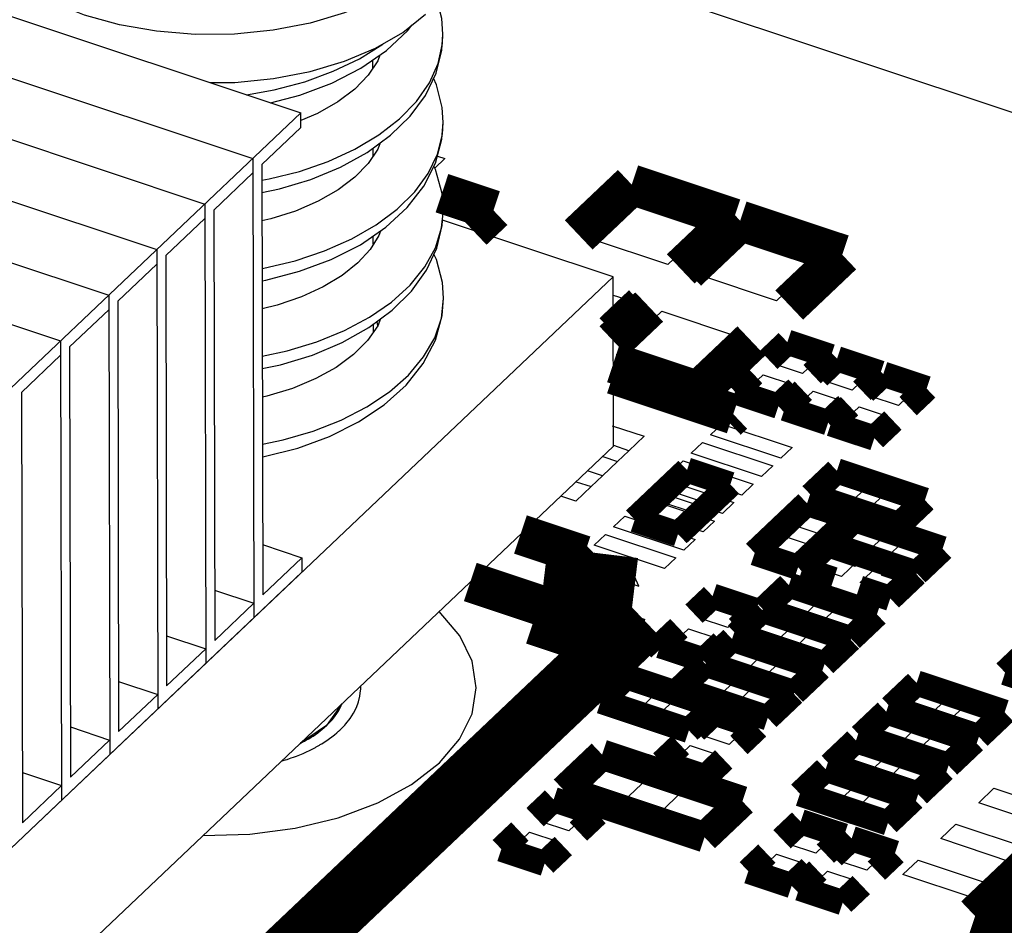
# Model space of a CAD drawing. Extents: x 0 to 1189, y 0 to 841.
# Tile 283 of 297: x 625.88 to 631.78, y 559.98 to 565.4. Entities that reach past the tile are written whole.
import ezdxf

# ---------------------------------------------------------------- set-up
doc = ezdxf.new("R2010")
doc.units = 0
doc.header["$LTSCALE"] = 65.395
doc.layers.get('0').update_dxf_attribs({"linetype": 'CONTINUOUS'})
for name, color, linetype in [('AL-BASE_ES7632BT_22_2', 7, 'CONTINUOUS'), ('PRT0002_2', 7, 'CONTINUOUS'), ('SC_2', 7, 'CONTINUOUS'), ('SPRING_2', 7, 'CONTINUOUS')]:
    doc.layers.add(name, color=color, linetype=linetype)

msp = doc.modelspace()

# ---------------------------------------------------------------- linework, layer by layer
at = {"color": 7, "linetype": 'Continuous'}
for p, q in [((628.5176, 565.9422), (656.7063, 556.5637)), ((628.3802, 564.58), (628.425, 564.5651)), ((628.425, 564.5651), (628.365, 564.5082)), ((629.3033, 564.0824), (629.5758, 564.3407)), ((629.5758, 564.3407), (630.0343, 564.1881)), ((630.0343, 564.1881), (629.7618, 563.9299)), ((629.9529, 563.8663), (630.2254, 564.1246)), ((630.2254, 564.1246), (630.6839, 563.972)), ((629.7618, 563.9299), (629.3033, 564.0824)), ((630.6839, 563.972), (630.4114, 563.7137)), ((630.4114, 563.7137), (629.9529, 563.8663)), ((629.434, 563.7482), (629.5348, 563.7146)), ((629.5348, 563.7146), (629.4342, 563.6194)), ((629.4533, 563.3928), (629.7258, 563.6511)), ((629.7258, 563.6511), (630.1844, 563.4985)), ((630.1844, 563.4985), (629.9119, 563.2403)), ((629.9119, 563.2403), (629.4533, 563.3928)), ((630.399, 563.3337), (630.4953, 563.425)), ((630.4953, 563.425), (630.6635, 563.3691)), ((630.5671, 563.2777), (630.399, 563.3337)), ((630.6635, 563.3691), (630.5671, 563.2777)), ((630.697, 563.2345), (630.7934, 563.3258)), ((630.7934, 563.3258), (630.9615, 563.2699)), ((630.2365, 563.1797), (630.3328, 563.271)), ((630.3328, 563.271), (630.501, 563.2151)), ((630.8651, 563.1786), (630.697, 563.2345)), ((630.9615, 563.2699), (630.8651, 563.1786)), ((630.9737, 563.1425), (631.07, 563.2338)), ((631.07, 563.2338), (631.2382, 563.1779)), ((630.4046, 563.1237), (630.2365, 563.1797)), ((630.501, 563.2151), (630.4046, 563.1237)), ((630.5345, 563.0805), (630.6309, 563.1718)), ((630.6309, 563.1718), (630.799, 563.1159)), ((631.2382, 563.1779), (631.1418, 563.0865)), ((630.799, 563.1159), (630.7026, 563.0246)), ((631.1418, 563.0865), (630.9737, 563.1425)), ((630.7026, 563.0246), (630.5345, 563.0805)), ((630.8112, 562.9885), (630.9075, 563.0798)), ((630.9075, 563.0798), (631.0757, 563.0239)), ((630.9793, 562.9325), (630.8112, 562.9885)), ((631.0757, 563.0239), (630.9793, 562.9325)), ((629.4277, 562.9661), (629.6188, 562.9025)), ((630.017, 562.9112), (630.0851, 562.9757)), ((630.0851, 562.9757), (630.5054, 562.8359)), ((629.6188, 562.9025), (629.5279, 562.8164)), ((629.9007, 562.801), (629.9689, 562.8656)), ((629.9689, 562.8656), (630.3892, 562.7257)), ((630.4373, 562.7713), (630.017, 562.9112)), ((629.5279, 562.8164), (629.437, 562.8467)), ((629.5279, 562.8164), (629.4598, 562.7518)), ((630.5054, 562.8359), (630.4373, 562.7713)), ((629.4598, 562.7518), (629.369, 562.6658)), ((629.3706, 562.7815), (629.4598, 562.7518)), ((629.7845, 562.6909), (629.8526, 562.7554)), ((629.8526, 562.7554), (630.273, 562.6156)), ((630.3211, 562.6612), (629.9007, 562.801)), ((629.369, 562.6658), (629.2797, 562.6955)), ((630.2048, 562.551), (629.7845, 562.6909)), ((630.3892, 562.7257), (630.3211, 562.6612)), ((629.2116, 562.6309), (629.3008, 562.6012)), ((629.369, 562.6658), (629.3008, 562.6012)), ((629.6683, 562.5807), (629.7364, 562.6453)), ((629.7364, 562.6453), (630.1567, 562.5054)), ((630.6924, 562.5598), (630.7923, 562.6545)), ((630.7923, 562.6545), (630.9545, 562.6006)), ((629.3008, 562.6012), (629.21, 562.5151)), ((630.0886, 562.4409), (629.6683, 562.5807)), ((630.273, 562.6156), (630.2048, 562.551)), ((630.9545, 562.6006), (630.8546, 562.5059)), ((629.21, 562.5151), (629.1208, 562.5448)), ((629.5521, 562.4706), (629.6202, 562.5351)), ((629.6202, 562.5351), (630.0405, 562.3953)), ((630.8546, 562.5059), (630.6924, 562.5598)), ((630.9658, 562.4689), (631.0658, 562.5636)), ((631.0658, 562.5636), (631.2279, 562.5096)), ((631.2279, 562.5096), (631.128, 562.4149)), ((629.9724, 562.3307), (629.5521, 562.4706)), ((630.1567, 562.5054), (630.0886, 562.4409)), ((630.517, 562.3691), (630.6134, 562.4605)), ((630.6134, 562.4605), (630.7815, 562.4045)), ((631.128, 562.4149), (630.9658, 562.4689)), ((629.4358, 562.3604), (629.504, 562.425)), ((629.504, 562.425), (629.9243, 562.2851)), ((630.0405, 562.3953), (629.9724, 562.3307)), ((630.7815, 562.4045), (630.6851, 562.3132)), ((629.8562, 562.2206), (629.4358, 562.3604)), ((630.6851, 562.3132), (630.517, 562.3691)), ((630.7983, 562.2687), (630.8982, 562.3634)), ((630.8982, 562.3634), (631.0603, 562.3095)), ((629.3196, 562.2503), (629.3878, 562.3148)), ((629.3878, 562.3148), (629.8081, 562.175)), ((629.9243, 562.2851), (629.8562, 562.2206)), ((630.3545, 562.2151), (630.4509, 562.3065)), ((630.4509, 562.3065), (630.619, 562.2505)), ((631.0603, 562.3095), (630.9604, 562.2148)), ((631.0717, 562.1778), (631.1716, 562.2725)), ((631.1716, 562.2725), (631.3338, 562.2185)), ((629.74, 562.1104), (629.3196, 562.2503)), ((630.5226, 562.1592), (630.3545, 562.2151)), ((630.619, 562.2505), (630.5226, 562.1592)), ((630.6393, 562.1181), (630.7392, 562.2128)), ((630.7392, 562.2128), (630.9014, 562.1588)), ((630.9604, 562.2148), (630.7983, 562.2687)), ((631.3338, 562.2185), (631.2339, 562.1238)), ((629.8081, 562.175), (629.74, 562.1104)), ((630.9014, 562.1588), (630.8015, 562.0641)), ((631.2339, 562.1238), (631.0717, 562.1778)), ((629.5246, 562.1429), (629.2809, 562.1077)), ((629.2809, 562.1077), (629.5866, 562.006)), ((629.5866, 562.006), (629.5246, 562.1429)), ((630.8015, 562.0641), (630.6393, 562.1181)), ((630.9127, 562.0271), (631.0127, 562.1218)), ((631.0127, 562.1218), (631.1748, 562.0679)), ((628.5958, 562.0473), (629.6331, 561.7022)), ((631.1748, 562.0679), (631.0749, 561.9732)), ((631.0749, 561.9732), (630.9127, 562.0271)), ((630.4048, 561.8763), (630.5047, 561.971)), ((630.5047, 561.971), (630.6669, 561.917)), ((629.9514, 561.8136), (630.0478, 561.9049)), ((630.0478, 561.9049), (630.2159, 561.849)), ((630.567, 561.8223), (630.4048, 561.8763)), ((630.6669, 561.917), (630.567, 561.8223)), ((630.6782, 561.7853), (630.7782, 561.88)), ((630.7782, 561.88), (630.9403, 561.826)), ((630.1196, 561.7576), (629.9514, 561.8136)), ((630.2159, 561.849), (630.1196, 561.7576)), ((630.2458, 561.7256), (630.3458, 561.8203)), ((630.3458, 561.8203), (630.5079, 561.7664)), ((630.9403, 561.826), (630.8404, 561.7313)), ((629.7889, 561.6595), (629.8853, 561.7509)), ((629.8853, 561.7509), (630.0534, 561.6949)), ((630.5079, 561.7664), (630.408, 561.6717)), ((630.8404, 561.7313), (630.6782, 561.7853)), ((629.6331, 561.7022), (624.783, 557.1055)), ((630.0534, 561.6949), (629.9571, 561.6036)), ((630.408, 561.6717), (630.2458, 561.7256)), ((630.5193, 561.6346), (630.6192, 561.7293)), ((630.6192, 561.7293), (630.7814, 561.6754)), ((629.9571, 561.6036), (629.7889, 561.6595)), ((630.0642, 561.5534), (630.1641, 561.6481)), ((630.1641, 561.6481), (630.3263, 561.5942)), ((630.6815, 561.5807), (630.5193, 561.6346)), ((630.7814, 561.6754), (630.6815, 561.5807)), ((630.3263, 561.5942), (630.2263, 561.4995)), ((630.2263, 561.4995), (630.0642, 561.5534)), ((630.3376, 561.4625), (630.4375, 561.5572)), ((630.4375, 561.5572), (630.5997, 561.5032)), ((629.9052, 561.4028), (630.0051, 561.4975)), ((630.0051, 561.4975), (630.1673, 561.4435)), ((630.4998, 561.4085), (630.3376, 561.4625)), ((630.5997, 561.5032), (630.4998, 561.4085)), ((627.9212, 561.3988), (627.921, 561.4076)), ((629.433, 561.3273), (629.5329, 561.422)), ((629.5329, 561.422), (629.6951, 561.368)), ((630.0674, 561.3488), (629.9052, 561.4028)), ((630.1673, 561.4435), (630.0674, 561.3488)), ((630.1787, 561.3118), (630.2786, 561.4065)), ((630.2786, 561.4065), (630.4407, 561.3526)), ((629.6951, 561.368), (629.5952, 561.2733)), ((629.7064, 561.2363), (629.8063, 561.331)), ((629.8063, 561.331), (629.9685, 561.2771)), ((630.4407, 561.3526), (630.3408, 561.2579)), ((631.17, 561.2902), (631.2699, 561.3849)), ((631.2699, 561.3849), (631.4321, 561.3309)), ((631.4321, 561.3309), (631.3322, 561.2362)), ((629.5952, 561.2733), (629.433, 561.3273)), ((629.9685, 561.2771), (629.8686, 561.1824)), ((630.3408, 561.2579), (630.1787, 561.3118)), ((631.3322, 561.2362), (631.17, 561.2902)), ((631.4434, 561.1992), (631.5434, 561.2939)), ((631.5434, 561.2939), (631.7055, 561.24)), ((629.8686, 561.1824), (629.7064, 561.2363)), ((630.9883, 561.118), (631.0882, 561.2127)), ((631.0882, 561.2127), (631.2504, 561.1588)), ((631.7055, 561.24), (631.6056, 561.1453)), ((629.9604, 561.114), (630.0568, 561.2053)), ((630.0568, 561.2053), (630.2249, 561.1494)), ((631.2504, 561.1588), (631.1505, 561.0641)), ((631.6056, 561.1453), (631.4434, 561.1992)), ((630.1286, 561.0581), (629.9604, 561.114)), ((630.2249, 561.1494), (630.1286, 561.0581)), ((631.1505, 561.0641), (630.9883, 561.118)), ((631.2618, 561.0271), (631.3617, 561.1217)), ((631.3617, 561.1217), (631.5239, 561.0678)), ((627.635, 561.0323), (627.6418, 561.0358)), ((629.7979, 560.96), (629.8943, 561.0513)), ((629.8943, 561.0513), (630.0624, 560.9954)), ((630.8067, 560.9459), (630.9066, 561.0406)), ((630.9066, 561.0406), (631.0688, 560.9866)), ((631.5239, 561.0678), (631.4239, 560.9731)), ((630.0624, 560.9954), (629.9661, 560.9041)), ((631.0688, 560.9866), (630.9688, 560.8919)), ((631.4239, 560.9731), (631.2618, 561.0271)), ((629.2496, 560.798), (629.3949, 560.9358)), ((629.3949, 560.9358), (629.6395, 560.8544)), ((629.9661, 560.9041), (629.7979, 560.96)), ((630.9688, 560.8919), (630.8067, 560.9459)), ((631.0801, 560.8549), (631.18, 560.9496)), ((631.18, 560.9496), (631.3422, 560.8956)), ((630.625, 560.7737), (630.7249, 560.8684)), ((630.7249, 560.8684), (630.8871, 560.8144)), ((631.3422, 560.8956), (631.2423, 560.8009)), ((629.4941, 560.7167), (629.2496, 560.798)), ((629.6395, 560.8544), (629.4941, 560.7167)), ((630.8871, 560.8144), (630.7872, 560.7197)), ((631.2423, 560.8009), (631.0801, 560.8549)), ((629.7081, 560.6455), (629.8535, 560.7832)), ((629.8535, 560.7832), (630.098, 560.7019)), ((630.7872, 560.7197), (630.625, 560.7737)), ((630.8984, 560.6827), (630.9984, 560.7774)), ((630.9984, 560.7774), (631.1605, 560.7234)), ((631.6232, 560.7091), (631.714, 560.7952)), ((631.714, 560.7952), (632.1344, 560.6553)), ((628.999, 560.5958), (629.0954, 560.6871)), ((629.0954, 560.6871), (629.2635, 560.6312)), ((630.098, 560.7019), (629.9527, 560.5641)), ((631.0606, 560.6288), (630.8984, 560.6827)), ((631.1605, 560.7234), (631.0606, 560.6288)), ((632.0435, 560.5692), (631.6232, 560.7091)), ((629.2635, 560.6312), (629.1671, 560.5398)), ((629.9527, 560.5641), (629.7081, 560.6455)), ((629.1671, 560.5398), (628.999, 560.5958)), ((631.3961, 560.4939), (631.487, 560.5799)), ((631.487, 560.5799), (631.9073, 560.4401)), ((628.8365, 560.4418), (628.9329, 560.5331)), ((628.9329, 560.5331), (629.101, 560.4772)), ((630.4784, 560.4635), (630.5748, 560.5549)), ((630.5748, 560.5549), (630.7429, 560.4989)), ((629.101, 560.4772), (629.0046, 560.3858)), ((630.6466, 560.4076), (630.4784, 560.4635)), ((630.7429, 560.4989), (630.6466, 560.4076)), ((630.7841, 560.3618), (630.8805, 560.4532)), ((630.8805, 560.4532), (631.0486, 560.3972)), ((631.8165, 560.354), (631.3961, 560.4939)), ((629.0046, 560.3858), (628.8365, 560.4418)), ((630.3159, 560.3095), (630.4123, 560.4009)), ((630.4123, 560.4009), (630.5804, 560.3449)), ((631.0486, 560.3972), (630.9523, 560.3059)), ((630.5804, 560.3449), (630.4841, 560.2536)), ((630.9523, 560.3059), (630.7841, 560.3618)), ((631.1691, 560.2786), (631.2599, 560.3647)), ((631.2599, 560.3647), (631.6802, 560.2249)), ((630.4841, 560.2536), (630.3159, 560.3095)), ((630.6216, 560.2078), (630.718, 560.2991)), ((630.718, 560.2991), (630.8861, 560.2432)), ((631.5894, 560.1388), (631.1691, 560.2786)), ((630.7898, 560.1519), (630.6216, 560.2078)), ((630.8861, 560.2432), (630.7898, 560.1519)), ((631.6802, 560.2249), (631.5894, 560.1388))]:
    msp.add_line(p, q, dxfattribs=at)
at = {"color": 1, "linetype": 'Continuous'}
for p, q in [((629.8943, 562.6596), (629.7979, 562.5683)), ((630.0624, 562.6037), (629.8943, 562.6596)), ((629.7979, 562.5683), (629.966, 562.5124)), ((629.966, 562.5124), (630.0624, 562.6037)), ((629.7318, 562.5056), (629.6354, 562.4143)), ((629.8999, 562.4497), (629.7318, 562.5056)), ((629.8035, 562.3584), (629.8999, 562.4497)), ((629.6354, 562.4143), (629.8035, 562.3584))]:
    msp.add_line(p, q, dxfattribs=at)
at = {"color": 6, "linetype": 'Continuous'}
for p, q in [((627.8082, 561.301), (627.7169, 561.1717)), ((627.7169, 561.1717), (627.56, 561.0656))]:
    msp.add_line(p, q, dxfattribs=at)
at = {"color": 7, "linetype": 'Continuous'}
for points, const_width in [([(629.2269, 564.1079), (629.5448, 564.4092)], 0.2416), ([(629.5448, 564.4092), (630.1562, 564.2057)], 0.2416), ([(628.7164, 564.2549), (628.4077, 564.3576)], 0.2416), ([(628.5916, 564.1366), (628.7164, 564.2549)], 0.2416), ([(630.1562, 564.2057), (629.8383, 563.9044)], 0.2416), ([(629.8765, 563.8917), (630.1944, 564.193)], 0.2416), ([(630.1944, 564.193), (630.8058, 563.9896)], 0.2416), ([(630.8058, 563.9896), (630.4879, 563.6883)], 0.2416), ([(629.6112, 563.6892), (629.4345, 563.5217)], 0.2416), ([(629.4346, 563.4729), (629.6494, 563.6765)], 0.2416), ([(630.2608, 563.4731), (629.9429, 563.1718)], 0.2416), ([(630.4767, 563.4661), (630.3655, 563.3606)], 0.151), ([(630.7366, 563.3796), (630.4767, 563.4661)], 0.151), ([(629.9429, 563.1718), (629.4349, 563.3408)], 0.2416), ([(630.6253, 563.2742), (630.7366, 563.3796)], 0.151), ([(629.435, 563.2744), (630.1527, 563.0356)], 0.2416), ([(630.7748, 563.3669), (630.6635, 563.2615)], 0.151), ([(631.0346, 563.2805), (630.7748, 563.3669)], 0.151), ([(630.2746, 563.2746), (630.1633, 563.1691)], 0.151), ([(630.9233, 563.175), (631.0346, 563.2805)], 0.151), ([(631.0514, 563.2749), (630.9402, 563.1694)], 0.151), ([(631.3113, 563.1884), (631.0514, 563.2749)], 0.151), ([(630.1633, 563.1691), (630.4232, 563.0826)], 0.151), ([(630.4232, 563.0826), (630.5345, 563.1881)], 0.151), ([(630.5727, 563.1754), (630.4614, 563.0699)], 0.151), ([(631.2, 563.083), (631.3113, 563.1884)], 0.151), ([(630.1527, 563.0356), (630.1144, 562.9993)], 0.2416), ([(630.7212, 562.9835), (630.8325, 563.0889)], 0.151), ([(630.8493, 563.0833), (630.7381, 562.9779)], 0.151), ([(630.4614, 563.0699), (630.7212, 562.9835)], 0.151), ([(630.7381, 562.9779), (630.9979, 562.8914)], 0.151), ([(630.9979, 562.8914), (631.1092, 562.9969)], 0.151), ([(629.5623, 562.4037), (629.8757, 562.7007)], 0.151), ([(629.8757, 562.7007), (630.1355, 562.6143)], 0.151), ([(630.7737, 562.6956), (630.6193, 562.5493)], 0.151), ([(631.301, 562.5202), (630.7737, 562.6956)], 0.151), ([(630.1355, 562.6143), (629.8221, 562.3173)], 0.151), ([(630.5948, 562.5015), (630.2814, 562.2045)], 0.151), ([(630.8546, 562.4151), (630.5948, 562.5015)], 0.151), ([(630.6193, 562.5493), (631.1466, 562.3738)], 0.151), ([(631.1466, 562.3738), (631.301, 562.5202)], 0.151), ([(629.8221, 562.3173), (629.5623, 562.4037)], 0.151), ([(630.5412, 562.1181), (630.8546, 562.4151)], 0.151), ([(630.8796, 562.4045), (630.7252, 562.2582)], 0.151), ([(631.4069, 562.2291), (630.8796, 562.4045)], 0.151), ([(629.2586, 562.1882), (628.8781, 562.3148)], 0.2416), ([(629.2969, 562.2245), (629.2586, 562.1882)], 0.2416), ([(630.7252, 562.2582), (631.2525, 562.0827)], 0.151), ([(630.2814, 562.2045), (630.5412, 562.1181)], 0.151), ([(630.7206, 562.2539), (630.5662, 562.1075)], 0.151), ([(630.9079, 562.1916), (630.7206, 562.2539)], 0.151), ([(631.2525, 562.0827), (631.4069, 562.2291)], 0.151), ([(629.5465, 561.8785), (629.0058, 561.9439)], 0.5946), ([(629.0058, 561.9439), (629.4571, 561.7937)], 0.5946), ([(631.2479, 562.0784), (631.0607, 562.1407)], 0.151), ([(629.4571, 561.7937), (629.5465, 561.8785)], 0.5946), ([(630.5662, 562.1075), (630.7534, 562.0452)], 0.151), ([(631.0935, 561.9321), (631.2479, 562.0784)], 0.151), ([(629.4382, 561.7437), (628.5776, 562.0301)], 0.2416), ([(630.4861, 562.012), (630.3317, 561.8657)], 0.151), ([(631.0134, 561.8366), (630.4861, 562.012)], 0.151), ([(630.9063, 561.9944), (631.0935, 561.9321)], 0.151), ([(630.0292, 561.946), (629.9179, 561.8405)], 0.151), ([(630.2891, 561.8595), (630.0292, 561.946)], 0.151), ([(630.3272, 561.8614), (630.1727, 561.715)], 0.151), ([(630.1778, 561.7541), (630.2891, 561.8595)], 0.151), ([(630.8545, 561.6859), (630.3272, 561.8614)], 0.151), ([(630.3317, 561.8657), (630.859, 561.6903)], 0.151), ([(624.5291, 557.0911), (629.4382, 561.7437)], 0.2416), ([(629.5887, 561.6937), (629.4382, 561.7437)], 0.2416), ([(630.859, 561.6903), (631.0134, 561.8366)], 0.151), ([(624.775, 557.1315), (629.5887, 561.6937)], 0.2416), ([(629.8271, 561.7544), (629.7158, 561.649)], 0.151), ([(629.9757, 561.5625), (630.0869, 561.668)], 0.151), ([(630.1455, 561.6892), (629.9911, 561.5429)], 0.151), ([(630.6728, 561.5138), (630.1455, 561.6892)], 0.151), ([(630.1727, 561.715), (630.7001, 561.5396)], 0.151), ([(630.7001, 561.5396), (630.8545, 561.6859)], 0.151), ([(629.7158, 561.649), (629.9757, 561.5625)], 0.151), ([(631.9358, 561.6344), (631.7814, 561.488)], 0.151), ([(629.9865, 561.5386), (629.8321, 561.3922)], 0.151), ([(630.5139, 561.3631), (629.9865, 561.5386)], 0.151), ([(629.9911, 561.5429), (630.5184, 561.3674)], 0.151), ([(630.5184, 561.3674), (630.6728, 561.5138)], 0.151), ([(629.5143, 561.4631), (629.3599, 561.3167)], 0.151), ([(630.0416, 561.2876), (629.5143, 561.4631)], 0.151), ([(631.7814, 561.488), (632.3087, 561.3126)], 0.151), ([(629.8321, 561.3922), (630.3594, 561.2168)], 0.151), ([(631.2513, 561.426), (631.0969, 561.2796)], 0.151), ([(631.7786, 561.2505), (631.2513, 561.426)], 0.151), ([(629.3599, 561.3167), (629.8872, 561.1413)], 0.151), ([(630.3594, 561.2168), (630.5139, 561.3631)], 0.151), ([(629.8872, 561.1413), (630.0416, 561.2876)], 0.151), ([(631.0696, 561.2538), (630.9152, 561.1075)], 0.151), ([(631.597, 561.0784), (631.0696, 561.2538)], 0.151), ([(631.0969, 561.2796), (631.6242, 561.1042)], 0.151), ([(630.0382, 561.2464), (629.9269, 561.141)], 0.151), ([(630.2981, 561.16), (630.0382, 561.2464)], 0.151), ([(631.6242, 561.1042), (631.7786, 561.2505)], 0.151), ([(630.1868, 561.0545), (630.2981, 561.16)], 0.151), ([(630.888, 561.0816), (630.7336, 560.9353)], 0.151), ([(631.4153, 560.9062), (630.888, 561.0816)], 0.151), ([(630.9152, 561.1075), (631.4425, 560.932)], 0.151), ([(631.4425, 560.932), (631.597, 561.0784)], 0.151), ([(629.8361, 561.0549), (629.7248, 560.9494)], 0.151), ([(629.367, 560.9974), (629.1399, 560.7822)], 0.1812), ([(630.2077, 560.7177), (629.367, 560.9974)], 0.1812), ([(629.9847, 560.863), (630.0959, 560.9684)], 0.151), ([(632.5368, 560.9166), (631.6016, 560.0303)], 0.2416), ([(629.7248, 560.9494), (629.9847, 560.863)], 0.151), ([(630.7063, 560.9095), (630.5519, 560.7631)], 0.151), ([(631.2336, 560.734), (630.7063, 560.9095)], 0.151), ([(630.7336, 560.9353), (631.2609, 560.7598)], 0.151), ([(631.2609, 560.7598), (631.4153, 560.9062)], 0.151), ([(629.1399, 560.7822), (629.9806, 560.5025)], 0.1812), ([(629.0768, 560.7282), (628.9655, 560.6227)], 0.151), ([(629.3366, 560.6417), (629.0768, 560.7282)], 0.151), ([(629.9806, 560.5025), (630.2077, 560.7177)], 0.1812), ([(630.5519, 560.7631), (631.0792, 560.5877)], 0.151), ([(631.0792, 560.5877), (631.2336, 560.734)], 0.151), ([(629.2253, 560.5363), (629.3366, 560.6417)], 0.151), ([(630.5562, 560.5959), (630.4449, 560.4905)], 0.151), ([(630.816, 560.5095), (630.5562, 560.5959)], 0.151), ([(628.8747, 560.5367), (628.7634, 560.4312)], 0.151), ([(630.7048, 560.404), (630.816, 560.5095)], 0.151), ([(630.8619, 560.4942), (630.7506, 560.3888)], 0.151), ([(631.1217, 560.4078), (630.8619, 560.4942)], 0.151), ([(628.7634, 560.4312), (629.0232, 560.3447)], 0.151), ([(629.0232, 560.3447), (629.1345, 560.4502)], 0.151), ([(630.3541, 560.4044), (630.2428, 560.2989)], 0.151), ([(631.0105, 560.3023), (631.1217, 560.4078)], 0.151), ([(630.5027, 560.2125), (630.6139, 560.318)], 0.151), ([(630.2428, 560.2989), (630.5027, 560.2125)], 0.151), ([(630.6598, 560.3027), (630.5485, 560.1972)], 0.151), ([(630.5485, 560.1972), (630.8084, 560.1108)], 0.151), ([(630.8084, 560.1108), (630.9196, 560.2162)], 0.151), ([(631.6016, 560.0303), (633.1752, 559.5068)], 0.2416)]:
    msp.add_lwpolyline(points, dxfattribs=dict(at, const_width=const_width))
for points in [[(628.3927, 560.9471), (628.5137, 561.0891), (628.588, 561.2409), (628.6135, 561.3976), (628.5883, 561.5573), (628.5141, 561.7089), (628.3909, 561.8529)], [(627.9207, 561.3816), (627.9208, 561.3833), (627.9209, 561.3868), (627.921, 561.3885), (627.9211, 561.392), (627.9211, 561.3955), (627.9212, 561.3988)], [(627.8325, 561.1815), (627.8574, 561.2131), (627.8784, 561.2457), (627.8953, 561.279), (627.908, 561.3128), (627.9165, 561.3471), (627.9207, 561.3816)], [(627.7331, 561.1879), (627.7493, 561.2058), (627.7641, 561.2241), (627.7774, 561.2428), (627.7891, 561.2618), (627.7994, 561.281), (627.8086, 561.3019)], [(627.7344, 561.1902), (627.7492, 561.2067), (627.7629, 561.2236), (627.7762, 561.2423), (627.7871, 561.2597), (627.7968, 561.2775), (627.8059, 561.2974)], [(627.6354, 561.1087), (627.6495, 561.1182), (627.6631, 561.1279), (627.6779, 561.1391), (627.6905, 561.1492), (627.7026, 561.1595), (627.7161, 561.1719)], [(627.6358, 561.1083), (627.6499, 561.1178), (627.6636, 561.1275), (627.6784, 561.1387), (627.691, 561.1488), (627.7046, 561.1605), (627.7168, 561.1717)], [(627.7161, 561.1719), (627.7189, 561.1746), (627.7217, 561.1773), (627.7244, 561.1799), (627.7284, 561.184), (627.7311, 561.1867), (627.7344, 561.1902)], [(627.7168, 561.1717), (627.7196, 561.1744), (627.7224, 561.177), (627.7251, 561.1797), (627.7278, 561.1824), (627.7305, 561.1851), (627.7331, 561.1879)], [(627.7975, 561.1449), (627.8021, 561.1493), (627.8082, 561.1554), (627.8142, 561.1614), (627.82, 561.1675), (627.8256, 561.1737), (627.8325, 561.1815)], [(627.5586, 561.0645), (627.5709, 561.0707), (627.585, 561.0781), (627.5967, 561.0846), (627.6102, 561.0924), (627.6233, 561.1003), (627.6358, 561.1083)], [(627.5621, 561.0669), (627.5744, 561.0731), (627.5863, 561.0795), (627.6, 561.0871), (627.6114, 561.0938), (627.6226, 561.1006), (627.6354, 561.1087)], [(627.6881, 561.0622), (627.7025, 561.0712), (627.7185, 561.0817), (627.7339, 561.0925), (627.7488, 561.1036), (627.7631, 561.1148), (627.7779, 561.1272)], [(627.7779, 561.1272), (627.7796, 561.1287), (627.7829, 561.1316), (627.7862, 561.1345), (627.7895, 561.1375), (627.7927, 561.1404), (627.7975, 561.1449)], [(627.6418, 561.0358), (627.6462, 561.0382), (627.6507, 561.0406), (627.6551, 561.043), (627.6617, 561.0467)], [(627.6617, 561.0467), (627.666, 561.0491), (627.6703, 561.0516), (627.6746, 561.0541), (627.6789, 561.0566), (627.6831, 561.0591), (627.6881, 561.0622)], [(627.4464, 560.9578), (627.4573, 560.9611), (627.4708, 560.9653), (627.4815, 560.9687), (627.4947, 560.9731), (627.5052, 560.9768), (627.5182, 560.9814)], [(627.5182, 560.9814), (627.5362, 560.9881), (627.5563, 560.9961), (627.5761, 561.0044), (627.5954, 561.013), (627.6143, 561.0219), (627.635, 561.0323)], [(626.977, 560.5129), (627.2564, 560.521), (627.529, 560.5568), (627.7861, 560.6192), (628.0239, 560.7081), (628.2258, 560.8172), (628.3927, 560.9471)]]:
    msp.add_lwpolyline(points, dxfattribs=at)
at = {"layer": 'AL-BASE_ES7632BT_22_2', "color": 7, "linetype": 'Continuous'}
for p, q in [((629.4337, 563.8565), (628.4119, 564.1964)), ((616.9174, 551.9941), (629.4337, 563.8565)), ((629.4359, 562.8435), (629.4337, 563.8565)), ((628.0238, 563.5644), (628.0194, 563.59)), ((616.9196, 550.9812), (629.4359, 562.8435))]:
    msp.add_line(p, q, dxfattribs=at)
at = {"layer": 'PRT0002_2', "color": 7, "linetype": 'Continuous'}
for p, q in [((606.5013, 571.8457), (627.5628, 564.8384)), ((606.2134, 571.5729), (627.275, 564.5656)), ((605.9255, 571.3), (626.9871, 564.2928)), ((605.6377, 571.0272), (626.6992, 564.0199)), ((605.3498, 570.7544), (626.4113, 563.7471)), ((605.0619, 570.4815), (626.1235, 563.4743)), ((627.5628, 564.8384), (618.6387, 556.3806)), ((627.563, 564.7516), (627.5628, 564.8384)), ((627.563, 564.7516), (627.3288, 564.5296)), ((627.275, 564.5656), (627.2809, 561.8161)), ((627.3288, 564.5296), (627.3344, 561.9538)), ((627.2752, 564.4788), (627.0409, 564.2568)), ((626.9871, 564.2928), (626.993, 561.5433)), ((627.0409, 564.2568), (627.0465, 561.681)), ((626.9873, 564.2059), (626.753, 563.9839)), ((626.6992, 564.0199), (626.7052, 561.2705)), ((626.753, 563.9839), (626.7586, 561.4081)), ((626.6994, 563.9331), (626.4652, 563.7111)), ((626.4113, 563.7471), (626.4173, 560.9976)), ((626.4652, 563.7111), (626.4707, 561.1353)), ((626.4115, 563.6603), (626.1773, 563.4383)), ((626.1235, 563.4743), (626.1294, 560.7248)), ((626.1773, 563.4383), (626.1829, 560.8625)), ((626.1237, 563.3874), (625.8894, 563.1654)), ((625.8894, 563.1654), (625.895, 560.5896)), ((627.3337, 562.2539), (627.5686, 562.1758)), ((627.3344, 561.9538), (627.5686, 562.1758)), ((627.5686, 562.1758), (627.5688, 562.089)), ((618.6446, 553.6311), (627.5688, 562.089)), ((627.0459, 561.9811), (627.2807, 561.903)), ((627.0465, 561.681), (627.2807, 561.903)), ((626.758, 561.7083), (626.9929, 561.6301)), ((626.7586, 561.4081), (626.9929, 561.6301)), ((626.4701, 561.4354), (626.705, 561.3573)), ((626.4707, 561.1353), (626.705, 561.3573)), ((626.1822, 561.1626), (626.4171, 561.0845)), ((626.1829, 560.8625), (626.4171, 561.0845)), ((625.8943, 560.8898), (626.1292, 560.8116)), ((625.895, 560.5896), (626.1292, 560.8116))]:
    msp.add_line(p, q, dxfattribs=at)
at = {"layer": 'SC_2', "color": 7, "linetype": 'Continuous'}
for p, q in [((628.1737, 565.3206), (628.309, 565.4285)), ((628.0104, 565.2262), (628.1737, 565.3206)), ((627.8235, 565.1475), (628.0104, 565.2262)), ((627.9944, 565.1061), (627.9943, 565.1558)), ((627.9955, 564.5794), (627.9954, 564.6277)), ((627.9966, 564.0519), (627.9965, 564.1022)), ((627.9978, 563.5261), (627.9977, 563.5739))]:
    msp.add_line(p, q, dxfattribs=at)
for points in [[(628.3083, 565.7179), (628.174, 565.6107), (628.0112, 565.5163), (627.8243, 565.4374), (627.6188, 565.3762), (627.3963, 565.3332), (627.1647, 565.3105), (626.9302, 565.3086), (626.6986, 565.3274), (626.4756, 565.3662), (626.2667, 565.4242), (626.0767, 565.4996), (625.9102, 565.5908), (625.7712, 565.6955), (625.6628, 565.8112), (625.5879, 565.9353), (625.5483, 566.0647), (625.5421, 566.1402)], [(627.0176, 565.0198), (627.168, 565.0213), (627.3978, 565.0439), (627.6188, 565.0866), (627.8235, 565.1475)]]:
    msp.add_lwpolyline(points, dxfattribs=at)
at = {"layer": 'SPRING_2', "color": 7, "linetype": 'Continuous'}
for p, q in [((628.4137, 565.3096), (628.4137, 565.3101)), ((627.922, 565.106), (628.0755, 565.2118)), ((628.0363, 565.1848), (628.0231, 565.1492)), ((627.7478, 565.0166), (627.922, 565.106)), ((628.0231, 565.1492), (627.9659, 565.0633)), ((627.6629, 564.835), (627.5629, 564.7922)), ((628.4149, 564.7816), (628.4149, 564.7822)), ((627.8865, 564.6209), (628.0302, 564.7062)), ((627.9602, 564.6019), (628.1001, 564.7043)), ((628.0375, 564.6585), (628.0233, 564.621)), ((627.7999, 564.5134), (627.9602, 564.6019)), ((628.0233, 564.621), (627.9659, 564.5352)), ((628.4057, 564.1502), (628.4161, 564.2564)), ((628.4096, 564.1636), (628.416, 564.2571)), ((628.4161, 564.2564), (628.416, 564.2571)), ((627.8681, 564.0843), (628.0138, 564.1679)), ((627.919, 564.0494), (628.0722, 564.1537)), ((628.0293, 564.1037), (627.9774, 564.0213)), ((628.0389, 564.1311), (628.0293, 564.1037)), ((627.7446, 563.9609), (627.919, 564.0494)), ((628.4041, 563.6094), (628.4171, 563.7287)), ((628.4171, 563.7287), (628.4171, 563.7292)), ((628.0396, 563.605), (628.0233, 563.5632)), ((627.8096, 563.4634), (627.9703, 563.5535))]:
    msp.add_line(p, q, dxfattribs=at)
for points in [[(628.4137, 565.3096), (628.4068, 565.4037), (628.3797, 565.5093)], [(628.0755, 565.2118), (628.203, 565.3309), (628.228, 565.3639)], [(628.3084, 564.9435), (628.3724, 565.0768), (628.4069, 565.214), (628.4137, 565.3101)], [(628.3852, 565.1339), (628.4109, 565.2535), (628.4137, 565.3096)], [(627.9133, 565.1625), (628.0527, 565.2495), (628.0577, 565.2535)], [(627.2378, 564.9466), (627.4034, 564.9763), (627.5859, 565.025), (627.7568, 565.0873), (627.9133, 565.1625)], [(628.0302, 564.7062), (628.1542, 564.8023), (628.2558, 564.9067), (628.3333, 565.0178), (628.3852, 565.1339)], [(627.9659, 565.0633), (627.8854, 564.9806), (627.7841, 564.904), (627.6629, 564.835)], [(628.4149, 564.7816), (628.4087, 564.8704), (628.3755, 565.0065), (628.3573, 565.0453)], [(627.3813, 564.8988), (627.5572, 564.9451), (627.7478, 565.0166)], [(628.1001, 564.7043), (628.2168, 564.8186), (628.3084, 564.9435)], [(628.299, 564.4), (628.3688, 564.5375), (628.4072, 564.6803), (628.4149, 564.7822)], [(628.3811, 564.5916), (628.4103, 564.7105), (628.4149, 564.7816)], [(627.329, 564.4354), (627.3729, 564.4427), (627.5546, 564.4884), (627.7267, 564.548), (627.8865, 564.6209)], [(628.0138, 564.1679), (628.14, 564.2619), (628.2444, 564.3652), (628.3253, 564.4758), (628.3811, 564.5916)], [(627.3292, 564.3619), (627.4342, 564.3831), (627.6232, 564.4401), (627.7999, 564.5134)], [(627.9659, 564.5352), (627.8862, 564.4534), (627.7859, 564.3778), (627.6665, 564.3096)], [(628.4161, 564.2564), (628.4084, 564.355), (628.3693, 564.4998), (628.3594, 564.519)], [(628.0722, 564.1537), (628.1996, 564.2713), (628.299, 564.4)], [(627.6665, 564.3096), (627.5311, 564.2508), (627.3825, 564.2033), (627.3295, 564.1915)], [(628.3146, 563.8966), (628.3765, 564.0286), (628.4096, 564.1636)], [(627.9732, 563.6148), (628.1054, 563.7061), (628.2171, 563.8072), (628.3057, 563.9163), (628.3688, 564.0312), (628.4057, 564.1502)], [(627.3301, 563.9078), (627.3417, 563.9096), (627.5282, 563.9535), (627.705, 564.0122), (627.8681, 564.0843)], [(627.9774, 564.0213), (627.9033, 563.9412), (627.8092, 563.866), (627.6962, 563.7974), (627.5658, 563.7372)], [(628.4171, 563.7287), (628.4102, 563.8226), (628.3755, 563.9599), (628.3596, 563.9927)], [(627.3303, 563.834), (627.3536, 563.8377), (627.5547, 563.89), (627.7446, 563.9609)], [(627.9703, 563.5535), (628.1095, 563.657), (628.2249, 563.7718), (628.3146, 563.8966)], [(627.5658, 563.7372), (627.4211, 563.6872), (627.3307, 563.6649)], [(627.9079, 562.9881), (628.0625, 563.0909), (628.193, 563.2084), (628.2961, 563.3385), (628.3691, 563.4788), (628.4091, 563.6248), (628.4171, 563.7292)], [(627.3313, 563.3818), (627.4808, 563.4138), (627.6579, 563.4678), (627.8231, 563.535), (627.9732, 563.6148)], [(627.9581, 563.0784), (628.0933, 563.1689), (628.2072, 563.2691), (628.298, 563.3772), (628.3642, 563.4913), (628.4041, 563.6094)], [(628.0233, 563.5632), (627.9627, 563.4751), (627.8787, 563.3915), (627.7743, 563.3153), (627.6513, 563.2476), (627.512, 563.1896), (627.3587, 563.143), (627.3318, 563.1374)], [(627.3314, 563.3085), (627.4409, 563.3309), (627.6315, 563.3888), (627.8096, 563.4634)], [(627.3324, 562.8557), (627.4558, 562.8804), (627.6357, 562.9329), (627.8044, 562.9993), (627.9581, 563.0784)], [(627.3326, 562.7799), (627.3418, 562.7813), (627.5435, 562.8323), (627.7336, 562.9017), (627.9079, 562.9881)]]:
    msp.add_lwpolyline(points, dxfattribs=at)

doc.saveas('drawing.dxf')
